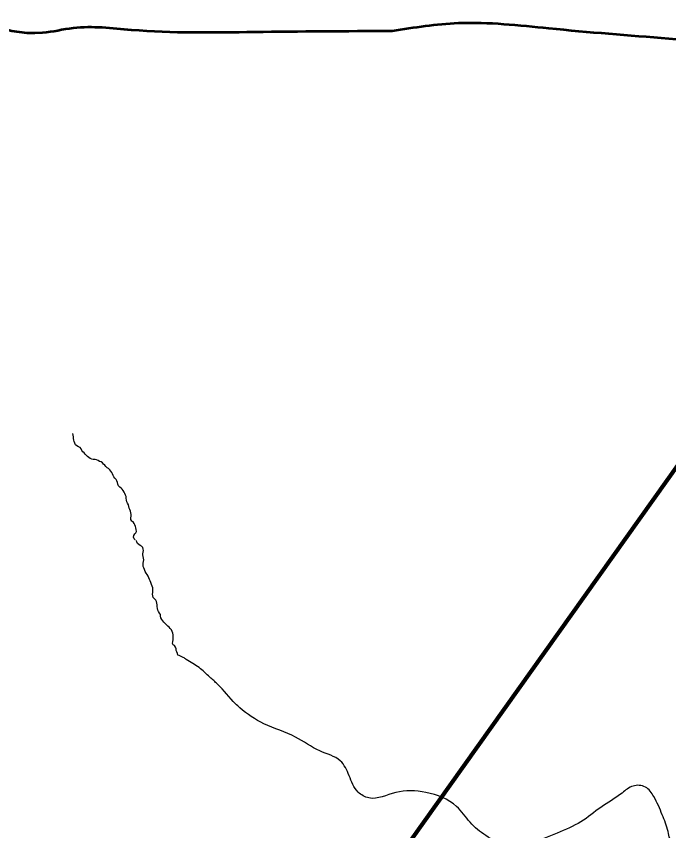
# Model space of a CAD drawing. Extents: x -1643653 to 4543381, y 1624270 to 13878484.
# Drawn here: x 704526 to 709660, y 8962026 to 8968437 of the extents above; entities that cross this region are included whole.
import ezdxf

# ---------------------------------------------------------------- set-up
doc = ezdxf.new("R2010")
doc.units = 0
doc.header["$LTSCALE"] = 200
for name, color, linetype, lineweight in [('24', 7, 'Continuous', 25), ('27', 7, 'Continuous', 13), ('28', 7, 'Continuous', 53), ('60', 7, 'Continuous', 13), ('9', 7, 'Continuous', 90)]:
    doc.layers.add(name, color=color, linetype=linetype, lineweight=lineweight)

msp = doc.modelspace()

# ---------------------------------------------------------------- linework, layer by layer
at = {"layer": '24'}
for points in [[(705462, 8964317), (705454, 8964323.8), (705449.7, 8964336.7), (705451.5, 8964350), (705458.7, 8964361.9), (705468.1, 8964370.6), (705473.4, 8964382.4), (705470.6, 8964396.2), (705466.6, 8964409.2), (705463.8, 8964422), (705458.7, 8964433.7), (705454.1, 8964445.5), (705446.7, 8964456.5), (705436.3, 8964463.7), (705427.9, 8964475.5), (705427.5, 8964488.9), (705430.3, 8964502), (705430.9, 8964516), (705426.8, 8964529), (705424.1, 8964541.7), (705419.9, 8964553.7), (705415.7, 8964565.5), (705411.4, 8964578.6), (705408.1, 8964592.5), (705401.5, 8964603.7), (705395.9, 8964616.2), (705392.6, 8964629.3), (705391.6, 8964643), (705390.5, 8964656.5), (705385.8, 8964668.8), (705380.1, 8964681.2), (705374, 8964692.3), (705367.4, 8964703.5), (705359.7, 8964714.5), (705350.4, 8964723.6), (705340.7, 8964731.8), (705331.4, 8964740.9), (705324.3, 8964754.5), (705324.1, 8964767.8), (705318.9, 8964779.2), (705311.5, 8964790.4), (705302.1, 8964801.5), (705294.8, 8964811.6), (705289.5, 8964823), (705282.6, 8964834.3), (705277.5, 8964846), (705270.7, 8964857.2), (705262.2, 8964867.1), (705252.3, 8964876.4), (705240.9, 8964883.8), (705231.1, 8964892.9), (705222.1, 8964902.5), (705213.5, 8964912.7), (705203.7, 8964921.9), (705193.6, 8964930.3), (705180.4, 8964933.5), (705169.9, 8964940.5), (705158.2, 8964945), (705145.8, 8964948.7), (705132.4, 8964948.5), (705119.9, 8964950.6), (705108.2, 8964956.4), (705096.8, 8964963.6), (705087, 8964971.5), (705077.6, 8964979.9), (705068.8, 8964989.5), (705059.7, 8964999.7), (705050, 8965008.9), (705041.6, 8965019.5), (705036.2, 8965031.3), (705028.3, 8965041.6), (705016.9, 8965048.5), (705002.3, 8965055.8), (704992.8, 8965064.7), (704987, 8965075.9), (704982.4, 8965089.2), (704979.4, 8965101.5), (704977.2, 8965114.3), (704976.5, 8965127.2), (704973.7, 8965140.4), (704971.5, 8965153.2)], [(705796.9, 8963407.8), (705795.2, 8963421.2), (705789.1, 8963433), (705785.2, 8963445.2), (705783.8, 8963459), (705780, 8963472), (705772.6, 8963483.1), (705760.6, 8963488.6), (705755.9, 8963500.6), (705757.4, 8963514.6), (705760.4, 8963528.5), (705761.4, 8963541.1), (705760.8, 8963554.2), (705759.6, 8963568.1), (705757, 8963581.3), (705752.5, 8963594.8), (705746.6, 8963607), (705738.4, 8963618.3), (705729.5, 8963628), (705719.6, 8963636.3), (705708.3, 8963645.6), (705699.3, 8963655.2), (705688, 8963668.5), (705678.7, 8963678.5), (705670.9, 8963689.6), (705664.2, 8963701.2), (705661.4, 8963714.8), (705660.1, 8963727.5), (705654.2, 8963738.9), (705646.7, 8963751.8), (705640.5, 8963763.2), (705636.3, 8963775.9), (705634.8, 8963790.6), (705634.1, 8963803.8), (705632.8, 8963816.8), (705630.1, 8963830.7), (705623.7, 8963841.5), (705613.4, 8963851), (705604.1, 8963861.6), (705599.9, 8963874.2), (705599.2, 8963887.2), (705599.7, 8963900.5), (705601, 8963913.1), (705601.7, 8963926), (705599.6, 8963938.6), (705595.6, 8963951.5), (705590.5, 8963965.1), (705583.9, 8963980.3), (705579.5, 8963992.5), (705575.1, 8964004.7), (705569.2, 8964017.7), (705563.2, 8964031.1), (705556.4, 8964042.2), (705548.9, 8964054.6), (705541.1, 8964066.9), (705534.2, 8964082.5), (705529.1, 8964094.5), (705524.9, 8964106.6), (705524.7, 8964120.3), (705525.7, 8964132.8), (705527.2, 8964145.2), (705528.9, 8964158.3), (705528.4, 8964172.5), (705524.4, 8964184.8), (705523.4, 8964198.4), (705523.4, 8964204.9), (705525.6, 8964217.9), (705528, 8964230.7), (705526, 8964243.7), (705520.9, 8964255.5), (705512.5, 8964265), (705501.2, 8964271.4), (705490.1, 8964278.3), (705480.6, 8964288), (705474.5, 8964299), (705470.1, 8964311.2)]]:
    msp.add_lwpolyline(points, dxfattribs=at)
msp.add_spline([(710131.8, 8961656.3), (710038.2, 8961644.6), (709952.5, 8961734.3), (709819.9, 8961831.8), (709687.4, 8961917.5), (709656.2, 8962018.9), (709609.4, 8962151.4), (709543.1, 8962295.7), (709476.8, 8962369.8), (709379.4, 8962377.6), (709293.6, 8962323), (709126, 8962209.9), (708970, 8962096.9), (708782.9, 8962007.2), (708568.5, 8961929.2), (708381.3, 8961917.5), (708221.5, 8961987.7), (708096.8, 8962093), (707991.5, 8962217.7), (707749.8, 8962326.9), (707512, 8962326.9), (707301.5, 8962284), (707215.7, 8962330.8), (707145.5, 8962459.4), (707075.3, 8962576.4), (706915.5, 8962654.3), (706724.5, 8962763.5), (706475, 8962868.8), (706285.5, 8962993.6), (706252.3, 8963024.5), (706110.5, 8963180), (706048.8, 8963234.9), (705965.3, 8963310.3), (705863.5, 8963374.4), (705840.7, 8963390.4), (705796.9, 8963407.8)], degree=3, dxfattribs=at)
at = {"layer": '27'}
for points in [[(694975.6, 8962075.5), (695327.4, 8962800.5), (695494.2, 8963028.7), (696954.2, 8966672.4), (698159, 8968028.2), (699003.1, 8968647.8), (699373.7, 8968875.2), (699705.8, 8969051.9), (700930.8, 8969479.2), (701631.8, 8969565.3), (702395, 8969409.6), (703157, 8969037.7), (703804.2, 8968640.8), (704732, 8968306.3), (704974.2, 8968343.5), (705432.6, 8968328.9), (706400.3, 8968312.2), (707482.9, 8968320.5)], [(707482.9, 8968320.5), (708005.4, 8968381.9), (708718.3, 8968340.8), (709660.3, 8968260.6)]]:
    msp.add_spline(points, degree=3, dxfattribs=at)
at = {"layer": '28'}
for points in [[(707482.9, 8968320.5), (706400.3, 8968312.2), (705432.6, 8968328.9), (704974.2, 8968343.5), (704732, 8968306.3), (703804.2, 8968640.8), (703157, 8969037.7), (702395, 8969409.6), (701631.8, 8969565.3), (700930.8, 8969479.2), (699705.8, 8969051.9), (699373.7, 8968875.2), (699003.1, 8968647.8), (698159, 8968028.2), (696954.2, 8966672.4), (695494.2, 8963028.7), (695327.4, 8962800.5), (694975.6, 8962075.5)], [(709660.3, 8968260.6), (708718.3, 8968340.8), (708005.4, 8968381.9), (707482.9, 8968320.5)], [(712133.2, 8967582.6), (711873, 8967704.7), (711187.5, 8968089), (710627.7, 8968180.3), (709660.3, 8968260.6)]]:
    msp.add_spline(points, degree=3, dxfattribs=at)
at = {"layer": '60', "lineweight": 25}
msp.add_spline([(814781, 9009175.5), (814787.2, 9009173.4), (814796.9, 9009173.4), (814799.4, 9009172.4), (814805.1, 9009174.5), (814805.6, 9009176.5), (814811.7, 9009179.5), (814811.7, 9009179.5), (814801.5, 9009181), (814790.7, 9009181.5), (814784.1, 9009183.1), (814777.4, 9009185.1), (814778.4, 9009175.5)], degree=3, dxfattribs=at)
at = {"layer": '9'}
msp.add_lwpolyline([(691582, 8951218.7), (697371.2, 8956056), (705081.2, 8958366.8), (713138.6, 8969695)], dxfattribs=at)

doc.saveas('drawing.dxf')
